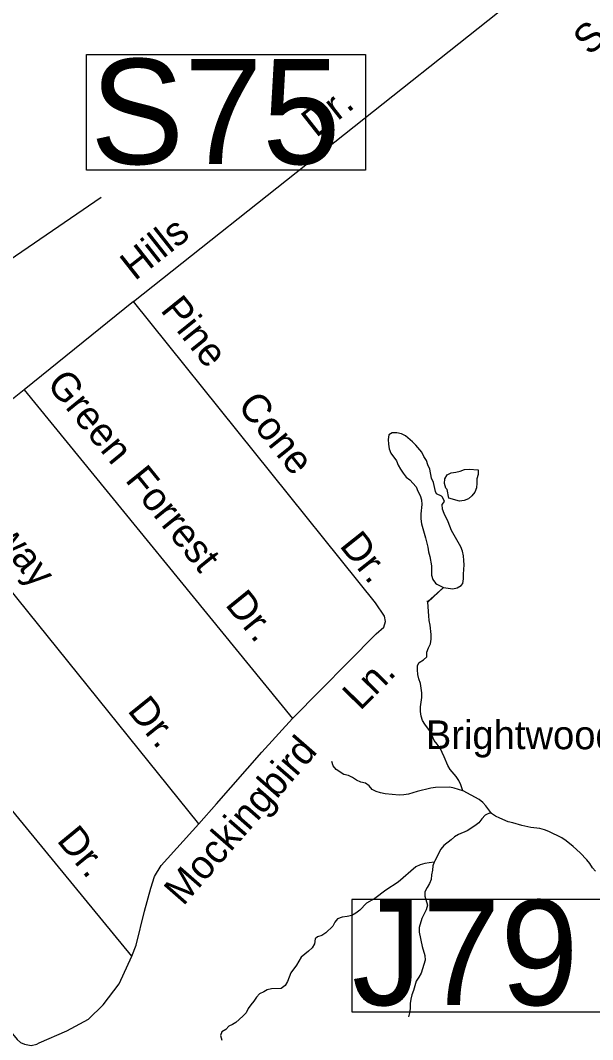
# Model space of a CAD drawing. Extents: x 2290055 to 2389491, y 66597 to 237875.
# Drawn here: x 2337516 to 2339421, y 164973 to 168365 of the extents above; entities that cross this region are included whole.
import ezdxf

# ---------------------------------------------------------------- set-up
doc = ezdxf.new("R2010")
doc.units = 0
for name, color, linetype in [('Exist Hydrographic Creek Single Shore', 7, 'Continuous'), ('Exist Hydrographic Pond Under 1500 Sq Ft', 7, 'Continuous'), ('Exist Road Non-System Structure Non-Sys Other Number Label', 7, 'Continuous'), ('Exist Road Non-System Type 51', 7, 'Continuous'), ('Exist Road Non-System Type 51 Label', 7, 'Continuous'), ('Exist Road Primary US Structure Ovrhead Sign Number Label', 7, 'Continuous')]:
    doc.layers.add(name, color=color, linetype=linetype)

msp = doc.modelspace()

# ---------------------------------------------------------------- linework, layer by layer
at = {"layer": 'Exist Hydrographic Creek Single Shore'}
for points in [[(2338989.5, 165800.5), (2338983, 165821), (2338976.2, 165834.9), (2338967.5, 165848.3), (2338947.5, 165872.2), (2338939.2, 165885.5), (2338927.5, 165913.7), (2338913.7, 165942.9), (2338904.2, 165956.3), (2338893.7, 165968.1), (2338882, 165996.8), (2338863, 166022.2), (2338854.7, 166035.2), (2338850.2, 166049.6), (2338848.2, 166064.5), (2338847.7, 166080.1), (2338851, 166095.6), (2338852.5, 166111.3), (2338852.5, 166127.3), (2338848, 166158.1), (2338843, 166173), (2338839.7, 166188.1), (2338837.7, 166203), (2338838.2, 166218.4), (2338844.2, 166228.4), (2338858, 166236.4), (2338869, 166246.7), (2338869.5, 166261.9), (2338875, 166276.3), (2338881.7, 166290.2), (2338884.2, 166305.7), (2338883.7, 166321.6), (2338880.5, 166352.4), (2338877.5, 166367.9), (2338875.7, 166383.2), (2338873.2, 166428.9), (2338924.3, 166477), (2338872.2, 166431.4), (2338869.2, 166431.3)], [(2338989.5, 165800.5), (2338960.5, 165809.1), (2338945.5, 165812.5), (2338898.7, 165811.8), (2338883, 165809.3), (2338837.5, 165799.1), (2338808.2, 165789.6), (2338793, 165787.3), (2338777.5, 165786.9), (2338730.2, 165790.8), (2338715.2, 165794.1), (2338701, 165799.1), (2338687, 165805.4), (2338677.2, 165817.3), (2338664.7, 165826.4), (2338649.7, 165830.1), (2338635, 165836.1), (2338622.2, 165845.5), (2338608.2, 165851.9), (2338593.2, 165855.6), (2338567.7, 165872.3), (2338557.7, 165884.5), (2338553.5, 165898.9)], [(2339082.3, 165729.1), (2339066.2, 165751.1), (2339055.7, 165762.1), (2339043.5, 165771.6), (2339017.2, 165786.7), (2338990, 165800.3), (2338989.5, 165800.5)], [(2339082.3, 165729.1), (2339063.5, 165719.5), (2339052.2, 165707.7), (2339042, 165694.7), (2339029.5, 165684.7), (2339003.5, 165667.5), (2338975.2, 165655.5), (2338961.5, 165647.8), (2338950, 165637.6), (2338925.5, 165618.5), (2338915.7, 165606.7), (2338895, 165565.4), (2338894.2, 165563.5)], [(2339430.7, 165533.4), (2339420.7, 165544.9), (2339412.2, 165558.7), (2339402.2, 165571.6), (2339380.2, 165594.5), (2339357, 165615.9), (2339332.7, 165634.7), (2339319.2, 165643.8), (2339275.7, 165664.9), (2339260.7, 165671.2), (2339245.7, 165675.7), (2339215.2, 165679.2), (2339185.2, 165685.2), (2339155.2, 165694.5), (2339140.2, 165697.3), (2339112, 165709.8), (2339098, 165716.6), (2339085, 165725.4), (2339082.3, 165729.1)], [(2338894.2, 165563.5), (2338877, 165561.5), (2338862.2, 165558.4), (2338847.2, 165554.1), (2338832.7, 165547.4), (2338773.5, 165496.3), (2338733, 165469.9), (2338695.7, 165442.2), (2338668.7, 165426.9), (2338646.2, 165403.2), (2338633, 165393.3), (2338619.5, 165385.6), (2338603.7, 165382.3), (2338587.5, 165380), (2338572, 165374.8), (2338563, 165363.7), (2338556, 165350), (2338533, 165328.1), (2338519.7, 165319.8), (2338505.5, 165314.4), (2338497, 165307.7), (2338495, 165292.1), (2338487.5, 165278.1), (2338475.5, 165267), (2338463, 165257.6), (2338451.2, 165246.9), (2338435.2, 165220.2), (2338416.5, 165194.9), (2338410.5, 165180.6), (2338405.5, 165166.1), (2338397.5, 165152.7), (2338384.2, 165143.4), (2338352.2, 165142), (2338337.7, 165138.3), (2338326.2, 165131.3), (2338312.5, 165125), (2338302.2, 165113.6), (2338293.5, 165100.7), (2338283, 165089.1), (2338274.5, 165076.4), (2338267.5, 165062.4), (2338256.7, 165051), (2338233.7, 165030), (2338222.5, 165023.4), (2338210.5, 165017.8), (2338200, 165006), (2338187, 164998.7), (2338182.7, 164986.5), (2338187, 164971)], [(2338894.2, 165563.5), (2338889.2, 165551.6), (2338888.7, 165536.4), (2338885, 165521.2), (2338884.2, 165506.2), (2338878.7, 165492.1), (2338870, 165478.8), (2338863.2, 165465.1), (2338862.7, 165449.7), (2338871.2, 165420), (2338867, 165404.2), (2338853, 165375.4), (2338843.5, 165346), (2338844.2, 165330.5), (2338854.2, 165283.1), (2338863, 165252.6), (2338863.5, 165237.6), (2338859.5, 165223), (2338850, 165194.2), (2338842.5, 165180.5), (2338834, 165167.6), (2338825, 165136.6), (2338819.7, 165122.2), (2338816, 165107.5), (2338813.5, 165092.5), (2338813.5, 165076.9), (2338812, 165061.7), (2338808.2, 165049.1)]]:
    msp.add_lwpolyline(points, dxfattribs=at)
at = {"layer": 'Exist Hydrographic Pond Under 1500 Sq Ft'}
for points in [[(2338924.3, 166477), (2338955.6, 166473.3), (2338970.3, 166476.7), (2338983.3, 166484.3), (2338989.1, 166490.9), (2338991.6, 166505.8), (2338991.3, 166521.5), (2338993.1, 166552.7), (2338992.8, 166567.8), (2338991.3, 166583), (2338987.8, 166598), (2338982.8, 166612.5), (2338951.8, 166667.3), (2338940.3, 166696.2), (2338927.1, 166723.8), (2338921.3, 166738.2), (2338920.8, 166753.7), (2338927.6, 166763.9), (2338921.3, 166777.9), (2338918.1, 166781.7), (2338901.3, 166789.5), (2338898.3, 166796.9), (2338891.6, 166827.2), (2338885.3, 166841.3), (2338879.1, 166871.7), (2338872.8, 166885.7), (2338868.1, 166900.4), (2338859.8, 166913.7), (2338852.8, 166927.7), (2338832.8, 166950.9), (2338821.6, 166962.2), (2338798.8, 166982.5), (2338785.3, 166989.3), (2338769.8, 166992.7), (2338754.1, 166992.7), (2338743.1, 166985.7), (2338740.8, 166970.2), (2338741.6, 166954.7), (2338744.1, 166939.3), (2338749.3, 166924.5), (2338767.8, 166898.5), (2338774.3, 166884.7), (2338781.8, 166871.2), (2338790.8, 166857.8), (2338800.6, 166845.2), (2338812.8, 166836.2), (2338833.3, 166812.3), (2338839.3, 166797.9), (2338846.8, 166783.9), (2338851.8, 166768.9), (2338852.3, 166753.5), (2338849.1, 166722.2), (2338849.6, 166705.8), (2338851.6, 166689.4), (2338860.1, 166658.8), (2338865.3, 166642.8), (2338873.1, 166611.8), (2338874.8, 166596.2), (2338879.1, 166581.2), (2338884.6, 166549.5), (2338885.3, 166518.3), (2338888.8, 166503.7), (2338898.3, 166491.7), (2338902.2, 166488.2), (2338924.3, 166477)], [(2338978.1, 166764.6), (2338942.1, 166774.5), (2338936.6, 166803.5), (2338932.8, 166808.6), (2338927.6, 166823.4), (2338929.6, 166838.7), (2338936.6, 166852), (2338950.1, 166859.3), (2338965.8, 166861.1), (2338980.8, 166864.4), (2338995.1, 166869.9), (2339010.1, 166871.8), (2339040.3, 166868.6), (2339040.6, 166853.7), (2339035.6, 166839.4), (2339036.1, 166824.2), (2339034.3, 166808.9), (2339029.6, 166794.3), (2339019.6, 166782.8), (2339007.8, 166772.7), (2338993.3, 166766.5), (2338978.1, 166764.6)]]:
    msp.add_lwpolyline(points, dxfattribs=at)
at = {"layer": 'Exist Road Non-System Structure Non-Sys Other Number Label'}
msp.add_lwpolyline([(2339542.4, 165439.6), (2338619.2, 165439.6), (2338619.2, 165065.8), (2339542.4, 165065.8)], close=True, dxfattribs=at)
at = {"layer": 'Exist Road Non-System Type 51'}
for p, q in [((2337893, 167429.3), (2339169.3, 168442.1)), ((2337893, 167429.3), (2337528.2, 167134.9)), ((2337528.2, 167134.9), (2337173.4, 166852.7)), ((2337528.2, 167134.9), (2338421.8, 166041.6)), ((2338109.8, 165691.2), (2337173.4, 166852.7)), ((2337887, 165250.1), (2336808.8, 166562))]:
    msp.add_line(p, q, dxfattribs=at)
for points in [[(2338421.8, 166041.6), (2338700.8, 166322.8), (2338725.9, 166345.7), (2338731.4, 166364), (2338728.7, 166381.9), (2338698.7, 166426.7), (2337893, 167429.3)], [(2338109.8, 165691.2), (2338169.2, 165757.5), (2338320.3, 165929.6), (2338421.8, 166041.6)], [(2337887, 165250.1), (2337901.6, 165286.8), (2337929, 165400.1), (2337950.2, 165476.8), (2337962.5, 165515.4), (2337985, 165552.3), (2338109.8, 165691.2)], [(2337402.9, 165101), (2337484.8, 164998.2), (2337505.8, 164973.1), (2337516.3, 164963.4), (2337530.3, 164958), (2337552.5, 164953), (2337570.4, 164957.6), (2337578.4, 164961.9), (2337670.7, 165001.7), (2337743.3, 165040.6), (2337791.3, 165088.5), (2337844.7, 165158.5), (2337887, 165250.1)]]:
    msp.add_lwpolyline(points, dxfattribs=at)
at = {"layer": 'Exist Road Primary US Structure Ovrhead Sign Number Label'}
msp.add_line((2336455, 166866.9), (2337785.6, 167776.5), dxfattribs=at)
msp.add_lwpolyline([(2337736.3, 168251), (2338665.3, 168251), (2338665.3, 167866.9), (2337736.3, 167866.9)], close=True, dxfattribs=at)

# ---------------------------------------------------------------- texts
at = {"layer": 'Exist Road Non-System Structure Non-Sys Other Number Label'}
msp.add_text('J79', height=350, dxfattribs=at).set_placement((2338619.7, 165087.5))
at = {"layer": 'Exist Road Non-System Type 51 Label'}
for s, rotation, p in [('S.   Wallace', 42.6883, (2339411.1, 168245)), ('Dr.', 38.286, (2338500.6, 167972.6)), ('Hills', 38.286, (2337897.1, 167496.2)), ('Pine', 308.7857, (2337979.8, 167399.9)), ('Green', 309.2614, (2337600.5, 167153.4)), ('Cone', 308.7857, (2338236, 167081)), ('Ridgeway', 308.8617, (2337215.5, 166905.1)), ('Forrest', 309.0034, (2337862.2, 166834.4)), ('Dr.', 308.5786, (2338576, 166616)), ('Dr.', 309.0034, (2338195.3, 166419.8)), ('Ln.', 45.3333, (2338647.4, 166064.8)), ('Dr.', 308.8744, (2337870, 166067.1)), ('Brightwood', 359.8836, (2338865.8, 165940.2)), ('Mockingbird', 48.8569, (2338058, 165414.9)), ('Dr.', 309.4173, (2337634.6, 165634.8))]:
    msp.add_text(s, height=95, rotation=rotation, dxfattribs=at).set_placement(p)
at = {"layer": 'Exist Road Primary US Structure Ovrhead Sign Number Label'}
msp.add_text('S75', height=350, dxfattribs=at).set_placement((2337748.9, 167886.7))

doc.saveas('drawing.dxf')
